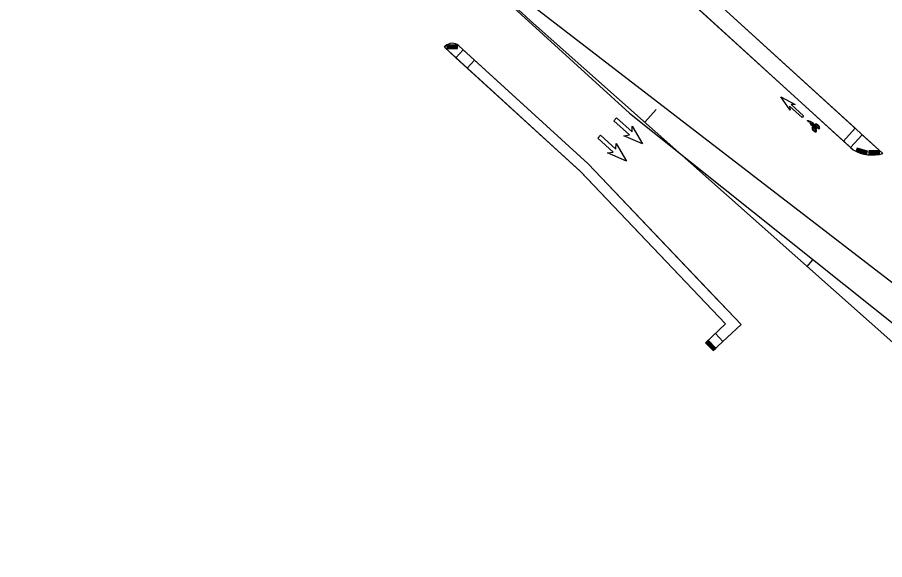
# Model space of a CAD drawing. Extents: x -5665 to 1997148, y 4 to 827579.
# Drawn here: x 1970562.8 to 1970962.4, y 803126.7 to 803376.5 of the extents above; entities that cross this region are included whole.
import ezdxf

# ---------------------------------------------------------------- set-up
doc = ezdxf.new("R2010")
doc.units = 0
for name, color, linetype in [('RD_HC_CL_Rel', 7, 'Continuous'), ('RD_HC_Data_Tic_Rel', 7, 'Continuous'), ('RD_PD_SW', 7, 'Continuous'), ('RD_Sketch8', 7, 'Continuous')]:
    doc.layers.add(name, color=color, linetype=linetype)

msp = doc.modelspace()

# ---------------------------------------------------------------- linework, layer by layer
at = {"layer": 'RD_HC_CL_Rel'}
msp.add_line((1970807.31, 803367.72), (1971858, 802435.06), dxfattribs=at)
msp.add_arc((1972709.1, 805510.19), 2864.79, 221.47902, 228.40581, dxfattribs=at)
at = {"layer": 'RD_HC_Data_Tic_Rel'}
for p, q in [((1970851.88, 803328.15), (1970857.19, 803334.13)), ((1970926.67, 803261.76), (1970929.32, 803264.76))]:
    msp.add_line(p, q, dxfattribs=at)
at = {"layer": 'RD_PD_SW'}
for p, q in [((1970993.3, 803233.01), (1970776.49, 803400.06)), ((1970773.79, 803397.1), (1970844.8, 803332.32)), ((1970961.62, 803313.72), (1970868.8, 803398.4)), ((1970948.78, 803325.43), (1970880.83, 803387.42)), ((1970947.88, 803315.42), (1970871.75, 803384.88)), ((1970875.44, 803381.51), (1970943.38, 803319.52)), ((1970759.97, 803363.23), (1970759.54, 803362.72)), ((1970759.54, 803362.72), (1970759.97, 803363.23)), ((1970768.23, 803361.55), (1970766.21, 803363.4)), ((1970825.86, 803308.98), (1970766.21, 803363.4)), ((1970759.54, 803362.72), (1970764.9, 803357.82)), ((1970822.49, 803305.28), (1970759.54, 803362.72)), ((1970768.23, 803361.55), (1970764.9, 803357.82)), ((1970764.9, 803357.82), (1970768.23, 803361.55)), ((1970764.9, 803357.82), (1970768.23, 803361.55)), ((1970773.41, 803356.83), (1970768.23, 803361.55)), ((1970764.9, 803357.82), (1970770.07, 803353.1)), ((1970770.07, 803353.1), (1970773.41, 803356.83)), ((1970770.07, 803353.1), (1970773.41, 803356.83)), ((1970773.41, 803356.83), (1970770.07, 803353.1)), ((1970825.81, 803309.02), (1970773.41, 803356.83)), ((1970770.07, 803353.1), (1970822.13, 803305.61)), ((1970770.07, 803353.1), (1970822.48, 803305.27)), ((1970844.8, 803332.32), (1970983.58, 803221.69)), ((1970943.38, 803319.52), (1970948.78, 803325.43)), ((1970948.78, 803325.43), (1970943.38, 803319.52)), ((1970943.38, 803319.52), (1970948.78, 803325.43)), ((1970952.1, 803322.4), (1970948.78, 803325.43)), ((1970943.38, 803319.52), (1970946.71, 803316.49)), ((1970946.71, 803316.49), (1970952.1, 803322.4)), ((1970946.71, 803316.49), (1970952.1, 803322.4)), ((1970952.1, 803322.4), (1970946.71, 803316.49)), ((1970961.62, 803313.72), (1970952.1, 803322.4)), ((1970946.71, 803316.49), (1970947.88, 803315.42)), ((1970825.76, 803309.07), (1970896.23, 803235.07)), ((1970896.23, 803235.07), (1970825.81, 803309.02)), ((1970822.13, 803305.61), (1970822.14, 803305.63)), ((1970822.14, 803305.63), (1970889.13, 803235.27)), ((1970822.14, 803305.63), (1970822.31, 803305.45)), ((1970822.31, 803305.45), (1970822.49, 803305.28)), ((1970822.49, 803305.28), (1970822.48, 803305.27)), ((1970822.48, 803305.27), (1970882.98, 803241.73)), ((1970822.48, 803305.27), (1970889.13, 803235.27)), ((1970879.79, 803226.51), (1970889.13, 803235.27)), ((1970883.38, 803223.02), (1970896.23, 803235.07)), ((1970887.88, 803227.24), (1970884.46, 803230.89)), ((1970879.79, 803226.51), (1970883.38, 803223.02))]:
    msp.add_line(p, q, dxfattribs=at)
for points in [[(1970765.6, 803363.79), (1970760.62, 803363.71), (1970760.65, 803362.11), (1970765.63, 803362.19)], [(1970954.53, 803314.87), (1970949.76, 803316.32), (1970949.3, 803314.79), (1970954.07, 803313.34)], [(1970960.04, 803315.03), (1970955.05, 803315.04), (1970955.05, 803313.44), (1970960.04, 803313.43)], [(1970884.55, 803224.1), (1970881.15, 803227.75), (1970879.98, 803226.65), (1970883.38, 803223.01)]]:
    msp.add_lwpolyline(points, close=True, dxfattribs=at)
for points in [[(1970825.81, 803309.02), (1970825.76, 803309.07), (1970773.41, 803356.83)], [(1970882.51, 803249.47), (1970825.86, 803308.97), (1970825.81, 803309.02)], [(1970882.98, 803241.73), (1970889.13, 803235.27), (1970879.79, 803226.51), (1970883.38, 803223.02), (1970896.23, 803235.07), (1970889.99, 803241.61), (1970882.51, 803249.47)]]:
    msp.add_lwpolyline(points, dxfattribs=at)
for centre, radius in [((1970760.93, 803363.42), 0.146), ((1970760.94, 803362.91), 0.146), ((1970760.93, 803363.42), 0.073), ((1970760.94, 803362.91), 0.073), ((1970761.33, 803363.42), 0.146), ((1970761.34, 803362.92), 0.146), ((1970761.33, 803363.42), 0.073), ((1970761.34, 803362.92), 0.073), ((1970761.73, 803363.43), 0.146), ((1970761.74, 803362.92), 0.146), ((1970761.73, 803363.43), 0.073), ((1970761.74, 803362.92), 0.073), ((1970762.13, 803363.44), 0.146), ((1970762.14, 803362.93), 0.146), ((1970762.13, 803363.44), 0.073), ((1970762.14, 803362.93), 0.073), ((1970762.53, 803363.44), 0.146), ((1970762.54, 803362.94), 0.146), ((1970762.53, 803363.44), 0.073), ((1970762.54, 803362.94), 0.073), ((1970762.93, 803363.45), 0.146), ((1970762.94, 803362.94), 0.146), ((1970762.93, 803363.45), 0.073), ((1970762.94, 803362.94), 0.073), ((1970763.33, 803363.46), 0.146), ((1970763.34, 803362.95), 0.146), ((1970763.33, 803363.46), 0.073), ((1970763.34, 803362.95), 0.073), ((1970763.73, 803363.46), 0.146), ((1970763.74, 803362.95), 0.146), ((1970763.73, 803363.46), 0.073), ((1970763.74, 803362.95), 0.073), ((1970764.13, 803363.47), 0.146), ((1970764.14, 803362.96), 0.146), ((1970764.13, 803363.47), 0.073), ((1970764.14, 803362.96), 0.073), ((1970764.53, 803363.48), 0.146), ((1970764.54, 803362.97), 0.146), ((1970764.53, 803363.48), 0.073), ((1970764.54, 803362.97), 0.073), ((1970764.93, 803363.48), 0.146), ((1970764.94, 803362.97), 0.146), ((1970764.93, 803363.48), 0.073), ((1970764.94, 803362.97), 0.073), ((1970765.33, 803363.49), 0.146), ((1970765.34, 803362.98), 0.146), ((1970765.33, 803363.49), 0.073), ((1970765.34, 803362.98), 0.073), ((1970760.94, 803362.41), 0.146), ((1970760.94, 803362.41), 0.073), ((1970761.34, 803362.42), 0.146), ((1970761.34, 803362.42), 0.073), ((1970761.74, 803362.42), 0.146), ((1970761.74, 803362.42), 0.073), ((1970762.14, 803362.43), 0.146), ((1970762.14, 803362.43), 0.073), ((1970762.54, 803362.44), 0.146), ((1970762.54, 803362.44), 0.073), ((1970762.94, 803362.44), 0.146), ((1970762.94, 803362.44), 0.073), ((1970763.34, 803362.45), 0.146), ((1970763.34, 803362.45), 0.073), ((1970763.74, 803362.46), 0.146), ((1970763.74, 803362.46), 0.073), ((1970764.14, 803362.46), 0.146), ((1970764.14, 803362.46), 0.073), ((1970764.54, 803362.47), 0.146), ((1970764.54, 803362.47), 0.073), ((1970764.94, 803362.48), 0.146), ((1970764.94, 803362.48), 0.073), ((1970765.34, 803362.48), 0.146), ((1970765.34, 803362.48), 0.073), ((1970949.67, 803314.98), 0.146), ((1970949.67, 803314.98), 0.073), ((1970949.82, 803315.46), 0.146), ((1970949.82, 803315.46), 0.073), ((1970949.96, 803315.95), 0.146), ((1970949.96, 803315.95), 0.073), ((1970950.05, 803314.86), 0.146), ((1970950.05, 803314.86), 0.073), ((1970950.2, 803315.34), 0.146), ((1970950.2, 803315.34), 0.073), ((1970950.35, 803315.83), 0.146), ((1970950.35, 803315.83), 0.073), ((1970950.44, 803314.75), 0.146), ((1970950.58, 803315.23), 0.146), ((1970950.58, 803315.23), 0.073), ((1970950.73, 803315.71), 0.146), ((1970950.73, 803315.71), 0.073), ((1970950.96, 803315.11), 0.146), ((1970950.96, 803315.11), 0.073), ((1970951.11, 803315.6), 0.146), ((1970951.11, 803315.6), 0.073), ((1970951.35, 803314.99), 0.146), ((1970951.35, 803314.99), 0.073), ((1970951.49, 803315.48), 0.146), ((1970951.49, 803315.48), 0.073), ((1970951.73, 803314.88), 0.146), ((1970951.73, 803314.88), 0.073), ((1970951.88, 803315.37), 0.146), ((1970951.88, 803315.37), 0.073), ((1970952.11, 803314.76), 0.146), ((1970952.26, 803315.25), 0.146), ((1970952.26, 803315.25), 0.073), ((1970952.64, 803315.14), 0.146), ((1970952.64, 803315.14), 0.073), ((1970953.03, 803315.02), 0.146), ((1970953.03, 803315.02), 0.073), ((1970953.41, 803314.9), 0.146), ((1970953.41, 803314.9), 0.073), ((1970953.79, 803314.79), 0.146), ((1970950.44, 803314.75), 0.073), ((1970950.82, 803314.63), 0.146), ((1970950.82, 803314.63), 0.073), ((1970951.2, 803314.52), 0.146), ((1970951.2, 803314.52), 0.073), ((1970951.59, 803314.4), 0.146), ((1970951.59, 803314.4), 0.073), ((1970951.97, 803314.29), 0.146), ((1970951.97, 803314.29), 0.073), ((1970952.11, 803314.76), 0.073), ((1970952.35, 803314.17), 0.146), ((1970952.35, 803314.17), 0.073), ((1970952.5, 803314.65), 0.146), ((1970952.5, 803314.65), 0.073), ((1970952.73, 803314.05), 0.146), ((1970952.73, 803314.05), 0.073), ((1970952.88, 803314.53), 0.146), ((1970952.88, 803314.53), 0.073), ((1970953.12, 803313.94), 0.146), ((1970953.12, 803313.94), 0.073), ((1970953.26, 803314.42), 0.146), ((1970953.26, 803314.42), 0.073), ((1970953.5, 803313.82), 0.146), ((1970953.5, 803313.82), 0.073), ((1970953.64, 803314.3), 0.146), ((1970953.64, 803314.3), 0.073), ((1970953.79, 803314.79), 0.073), ((1970953.88, 803313.71), 0.146), ((1970953.88, 803313.71), 0.073), ((1970954.03, 803314.18), 0.146), ((1970954.03, 803314.18), 0.073), ((1970954.18, 803314.67), 0.146), ((1970954.18, 803314.67), 0.073), ((1970955.36, 803314.74), 0.146), ((1970955.36, 803314.24), 0.146), ((1970955.35, 803313.74), 0.146), ((1970955.36, 803314.74), 0.073), ((1970955.36, 803314.24), 0.073), ((1970955.35, 803313.74), 0.073), ((1970955.76, 803314.74), 0.146), ((1970955.76, 803314.23), 0.146), ((1970955.75, 803313.74), 0.146), ((1970955.76, 803314.74), 0.073), ((1970955.76, 803314.23), 0.073), ((1970955.75, 803313.74), 0.073), ((1970956.16, 803314.74), 0.146), ((1970956.16, 803314.23), 0.146), ((1970956.15, 803313.74), 0.146), ((1970956.16, 803314.74), 0.073), ((1970956.16, 803314.23), 0.073), ((1970956.15, 803313.74), 0.073), ((1970956.56, 803314.74), 0.146), ((1970956.56, 803314.23), 0.146), ((1970956.55, 803313.73), 0.146), ((1970956.56, 803314.74), 0.073), ((1970956.56, 803314.23), 0.073), ((1970956.55, 803313.73), 0.073), ((1970956.96, 803314.74), 0.146), ((1970956.96, 803314.23), 0.146), ((1970956.95, 803313.73), 0.146), ((1970956.96, 803314.74), 0.073), ((1970956.96, 803314.23), 0.073), ((1970956.95, 803313.73), 0.073), ((1970957.36, 803314.74), 0.146), ((1970957.36, 803314.23), 0.146), ((1970957.35, 803313.73), 0.146), ((1970957.36, 803314.74), 0.073), ((1970957.36, 803314.23), 0.073), ((1970957.35, 803313.73), 0.073), ((1970957.76, 803314.74), 0.146), ((1970957.76, 803314.23), 0.146), ((1970957.75, 803313.73), 0.146), ((1970957.76, 803314.74), 0.073), ((1970957.76, 803314.23), 0.073), ((1970957.75, 803313.73), 0.073), ((1970958.16, 803314.74), 0.146), ((1970958.16, 803314.23), 0.146), ((1970958.15, 803313.73), 0.146), ((1970958.16, 803314.74), 0.073), ((1970958.16, 803314.23), 0.073), ((1970958.15, 803313.73), 0.073), ((1970958.56, 803314.74), 0.146), ((1970958.56, 803314.23), 0.146), ((1970958.55, 803313.73), 0.146), ((1970958.56, 803314.74), 0.073), ((1970958.56, 803314.23), 0.073), ((1970958.55, 803313.73), 0.073), ((1970958.96, 803314.74), 0.146), ((1970958.96, 803314.23), 0.146), ((1970958.95, 803313.73), 0.146), ((1970958.96, 803314.74), 0.073), ((1970958.96, 803314.23), 0.073), ((1970958.95, 803313.73), 0.073), ((1970959.36, 803314.74), 0.146), ((1970959.36, 803314.23), 0.146), ((1970959.35, 803313.73), 0.146), ((1970959.36, 803314.74), 0.073), ((1970959.36, 803314.23), 0.073), ((1970959.35, 803313.73), 0.073), ((1970959.76, 803314.74), 0.146), ((1970959.76, 803314.23), 0.146), ((1970959.75, 803313.73), 0.146), ((1970959.76, 803314.74), 0.073), ((1970959.76, 803314.23), 0.073), ((1970959.75, 803313.73), 0.073), ((1970880.77, 803226.97), 0.146), ((1970880.77, 803226.97), 0.073), ((1970881.14, 803227.32), 0.146), ((1970881.14, 803227.32), 0.073), ((1970881.41, 803227.03), 0.146), ((1970881.41, 803227.03), 0.073), ((1970880.4, 803226.63), 0.146), ((1970880.4, 803226.63), 0.073), ((1970880.68, 803226.34), 0.146), ((1970880.68, 803226.34), 0.073), ((1970880.95, 803226.05), 0.146), ((1970880.95, 803226.05), 0.073), ((1970881.04, 803226.68), 0.146), ((1970881.04, 803226.68), 0.073), ((1970881.22, 803225.76), 0.146), ((1970881.22, 803225.76), 0.073), ((1970881.31, 803226.39), 0.146), ((1970881.31, 803226.39), 0.073), ((1970881.5, 803225.46), 0.146), ((1970881.5, 803225.46), 0.073), ((1970881.59, 803226.1), 0.146), ((1970881.59, 803226.1), 0.073), ((1970881.68, 803226.74), 0.146), ((1970881.68, 803226.74), 0.073), ((1970881.77, 803225.17), 0.146), ((1970881.77, 803225.17), 0.073), ((1970881.86, 803225.8), 0.146), ((1970881.86, 803225.8), 0.073), ((1970881.96, 803226.44), 0.146), ((1970881.96, 803226.44), 0.073), ((1970882.04, 803224.88), 0.146), ((1970882.04, 803224.88), 0.073), ((1970882.13, 803225.51), 0.146), ((1970882.13, 803225.51), 0.073), ((1970882.23, 803226.15), 0.146), ((1970882.23, 803226.15), 0.073), ((1970882.31, 803224.59), 0.146), ((1970882.31, 803224.59), 0.073), ((1970882.41, 803225.22), 0.146), ((1970882.41, 803225.22), 0.073), ((1970882.5, 803225.86), 0.146), ((1970882.5, 803225.86), 0.073), ((1970882.59, 803224.3), 0.146), ((1970882.59, 803224.3), 0.073), ((1970882.68, 803224.93), 0.146), ((1970882.68, 803224.93), 0.073), ((1970882.78, 803225.57), 0.146), ((1970882.78, 803225.57), 0.073), ((1970882.86, 803224), 0.146), ((1970882.86, 803224), 0.073), ((1970882.95, 803224.64), 0.146), ((1970882.95, 803224.64), 0.073), ((1970883.05, 803225.28), 0.146), ((1970883.05, 803225.28), 0.073), ((1970883.13, 803223.71), 0.146), ((1970883.13, 803223.71), 0.073), ((1970883.23, 803224.34), 0.146), ((1970883.23, 803224.34), 0.073), ((1970883.32, 803224.98), 0.146), ((1970883.32, 803224.98), 0.073), ((1970883.41, 803223.42), 0.146), ((1970883.41, 803223.42), 0.073), ((1970883.5, 803224.05), 0.146), ((1970883.5, 803224.05), 0.073), ((1970883.6, 803224.69), 0.146), ((1970883.6, 803224.69), 0.073), ((1970883.77, 803223.76), 0.146), ((1970883.77, 803223.76), 0.073), ((1970883.87, 803224.4), 0.146), ((1970883.87, 803224.4), 0.073), ((1970884.14, 803224.11), 0.146), ((1970884.14, 803224.11), 0.073)]:
    msp.add_circle(centre, radius, dxfattribs=at)
for centre, radius, start, end in [((1970763.18, 803360.07), 4.5, 47.6252, 135.4011), ((1970763.18, 803360.07), 4.5, 47.6252, 135.4011), ((1970956.86, 803331.6), 18.5, 240.9764, 284.9048)]:
    msp.add_arc(centre, radius, start, end, dxfattribs=at)
at = {"layer": 'RD_Sketch8'}
for p, q in [((1970918.83, 803333.79), (1970914.61, 803339.86)), ((1970914.61, 803339.86), (1970921.1, 803336.31)), ((1970924.33, 803330.43), (1970918.62, 803335.56)), ((1970918.62, 803335.56), (1970918.83, 803333.79)), ((1970921.1, 803336.31), (1970919.32, 803336.33)), ((1970919.32, 803336.33), (1970925.03, 803331.2)), ((1970925.03, 803331.2), (1970924.33, 803330.43)), ((1970837.69, 803328.82), (1970838.89, 803330.16)), ((1970844.82, 803322.4), (1970837.69, 803328.82)), ((1970838.89, 803330.16), (1970846.03, 803323.73)), ((1970846.03, 803323.73), (1970846.14, 803326.37)), ((1970846.14, 803326.37), (1970850.86, 803318.17)), ((1970929.54, 803324.35), (1970929.71, 803324.52)), ((1970929.71, 803324.52), (1970929.54, 803324.35)), ((1970930.36, 803325.18), (1970930.19, 803325.01)), ((1970930.19, 803325.01), (1970930.35, 803325.18)), ((1970930.35, 803325.18), (1970930.19, 803325.01)), ((1970931.23, 803326.06), (1970931.06, 803325.89)), ((1970931.07, 803325.89), (1970931.23, 803326.06)), ((1970931.71, 803326.56), (1970931.88, 803326.73)), ((1970931.88, 803326.73), (1970931.71, 803326.56)), ((1970931.88, 803326.72), (1970931.72, 803326.55)), ((1970830.2, 803320.85), (1970831.41, 803322.19)), ((1970837.34, 803314.43), (1970830.2, 803320.85)), ((1970831.41, 803322.19), (1970838.54, 803315.77)), ((1970842.21, 803322), (1970844.82, 803322.4)), ((1970850.86, 803318.17), (1970842.21, 803322)), ((1970838.54, 803315.77), (1970838.66, 803318.41)), ((1970838.66, 803318.41), (1970843.38, 803310.2)), ((1970834.73, 803314.04), (1970837.34, 803314.43)), ((1970843.38, 803310.2), (1970834.73, 803314.04))]:
    msp.add_line(p, q, dxfattribs=at)
for points in [[(1970926.87, 803328.82), (1970926.89, 803328.87), (1970926.91, 803328.91), (1970926.92, 803328.94), (1970926.93, 803328.96), (1970926.95, 803328.98), (1970926.97, 803329), (1970926.99, 803329.01), (1970927.02, 803329.03), (1970927.03, 803329.04), (1970927.08, 803329.05), (1970927.1, 803329.06), (1970927.58, 803328.59), (1970927.57, 803328.55), (1970927.55, 803328.51), (1970927.53, 803328.47), (1970927.5, 803328.44), (1970927.47, 803328.41), (1970927.43, 803328.39), (1970927.4, 803328.37), (1970927.36, 803328.36), (1970927.35, 803328.35)], [(1970927.73, 803328.67), (1970927.86, 803327.85), (1970928.34, 803326.92), (1970928.7, 803326.8), (1970928.22, 803327.74), (1970929.1, 803327.24), (1970928.94, 803326.57), (1970929.98, 803325.78), (1970929.99, 803326.21), (1970929.47, 803326.64), (1970929.49, 803327.1), (1970930.77, 803325.1), (1970931.17, 803325.1), (1970929.56, 803327.66)]]:
    msp.add_lwpolyline(points, close=True, dxfattribs=at)
for centre, major_axis, ratio, start_param, end_param in [((1970931.46, 803326.32), (0.984, -0.971), 0.421657, 3.205785, 4.728917), ((1970931.46, 803326.32), (0.984, -0.971), 0.421657, 3.143612, 3.205785), ((1970931.46, 803326.32), (0.984, -0.971), 0.421657, 1.55828, 3.143599), ((1970931.48, 803326.31), (0.757, -0.73), 0.327603, 3.139551, 4.704089), ((1970931.48, 803326.31), (0.757, -0.73), 0.327603, 1.575, 3.139545), ((1970929.93, 803324.78), (0.984, -0.971), 0.421657, 3.205785, 4.728917), ((1970929.93, 803324.78), (0.984, -0.971), 0.421657, 3.143612, 3.205785), ((1970929.93, 803324.78), (0.984, -0.971), 0.421657, 1.55828, 3.143599), ((1970929.95, 803324.76), (0.757, -0.73), 0.327603, 3.139551, 4.704089), ((1970929.95, 803324.76), (0.757, -0.73), 0.327603, 1.575, 3.139545), ((1970929.93, 803324.78), (0.984, -0.971), 0.421657, 4.73092, 6.285191), ((1970929.95, 803324.76), (0.757, -0.73), 0.327603, 4.706721, 4.968366), ((1970929.95, 803324.76), (0.757, -0.73), 0.327603, 4.968366, 6.281137), ((1970929.95, 803324.76), (0.757, -0.73), 0.327603, 6.281144, 7.855553), ((1970929.93, 803324.78), (0.984, -0.971), 0.421657, 0.002013, 1.556277), ((1970931.46, 803326.32), (0.984, -0.971), 0.421657, 4.73092, 6.285191), ((1970931.48, 803326.31), (0.757, -0.73), 0.327603, 4.706721, 4.968366), ((1970931.48, 803326.31), (0.757, -0.73), 0.327603, 4.968366, 6.281137), ((1970931.48, 803326.31), (0.757, -0.73), 0.327603, 6.281144, 7.855553), ((1970931.46, 803326.32), (0.984, -0.971), 0.421657, 0.002013, 1.556277)]:
    msp.add_ellipse(centre, major_axis=major_axis, ratio=ratio, start_param=start_param, end_param=end_param, dxfattribs=at)

doc.saveas('drawing.dxf')
